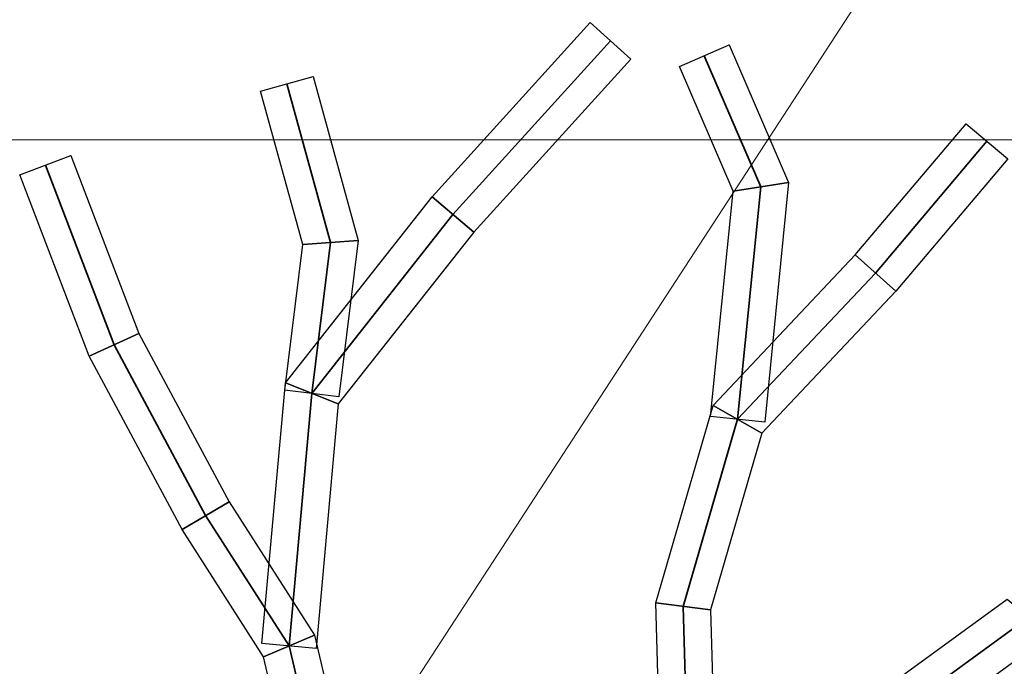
# Model space of a CAD drawing. Header units: millimetres. Extents: x -526411 to -400573, y 47353 to 130199.
# Tile 522 of 543: x -440185 to -437818, y 77171 to 78725. Entities that reach past the tile are written whole.
import ezdxf

# ---------------------------------------------------------------- set-up
doc = ezdxf.new("R2010")
doc.units = ezdxf.units.MM
for name, color, linetype, lineweight in [('01_ALGEMEEN', 7, 'Continuous', 18), ('18_BESTAANDE_CONSTRUCTIE', 7, 'Continuous', 18), ('m-pg-03_AI_dwg', 8, 'Continuous', 18)]:
    doc.layers.add(name, color=color, linetype=linetype, lineweight=lineweight)

# ---------------------------------------------------------------- blocks, each defined once
blk = doc.blocks.new('m-pg-03_AI_dwg_block 2342-641310-3e Verdieping - Percelen telling LI')
at = {"layer": '01_ALGEMEEN', "color": 253, "lineweight": 25, "flags": 128}
blk.add_lwpolyline([(1185.23, -390.8), (1181.06, -373.03), (1186.58, -370.7), (1191.08, -389.92)], close=True, dxfattribs=at)
at = {"layer": '01_ALGEMEEN', "color": 133, "flags": 128}
blk.add_lwpolyline([(1185.23, -390.8), (1181.06, -373.03), (1186.58, -370.7), (1191.08, -389.92)], close=True, dxfattribs=at)
blk = doc.blocks.new('m-pg-03_AI_dwg_block 2343-641311-3e Verdieping - Percelen telling LI')
at = {"layer": '01_ALGEMEEN', "color": 253, "lineweight": 25, "flags": 128}
blk.add_lwpolyline([(1181.06, -373.03), (1172.23, -359.25), (1177.32, -356.26), (1186.58, -370.7)], close=True, dxfattribs=at)
at = {"layer": '01_ALGEMEEN', "color": 133, "flags": 128}
blk.add_lwpolyline([(1181.06, -373.03), (1172.23, -359.25), (1177.32, -356.26), (1186.58, -370.7)], close=True, dxfattribs=at)
blk = doc.blocks.new('m-pg-03_AI_dwg_block 2344-641312-3e Verdieping - Percelen telling LI')
at = {"layer": '01_ALGEMEEN', "color": 253, "lineweight": 25, "flags": 128}
blk.add_lwpolyline([(1172.23, -359.25), (1162.18, -340.5), (1167.56, -338.04), (1177.32, -356.26)], close=True, dxfattribs=at)
at = {"layer": '01_ALGEMEEN', "color": 133, "flags": 128}
blk.add_lwpolyline([(1172.23, -359.25), (1162.18, -340.5), (1167.56, -338.04), (1177.32, -356.26)], close=True, dxfattribs=at)
blk = doc.blocks.new('m-pg-03_AI_dwg_block 2345-641313-3e Verdieping - Percelen telling LI')
at = {"layer": '01_ALGEMEEN', "color": 253, "lineweight": 25, "flags": 128}
blk.add_lwpolyline([(1162.18, -340.5), (1154.68, -320.89), (1160.19, -318.78), (1167.56, -338.04)], close=True, dxfattribs=at)
at = {"layer": '01_ALGEMEEN', "color": 133, "flags": 128}
blk.add_lwpolyline([(1162.18, -340.5), (1154.68, -320.89), (1160.19, -318.78), (1167.56, -338.04)], close=True, dxfattribs=at)
blk = doc.blocks.new('m-pg-03_AI_dwg_block 2346-641314-3e Verdieping - Percelen telling LI')
at = {"layer": '01_ALGEMEEN', "color": 53, "lineweight": 35, "flags": 128}
blk.add_lwpolyline([(1187.52, -425.26), (1189.12, -403.96), (1188.15, -390.36), (1183.82, -371.86), (1174.77, -357.75), (1164.87, -339.27), (1157.44, -319.84)], dxfattribs=at)
blk = doc.blocks.new('m-pg-03_AI_dwg_block 2347-641315-3e Verdieping - Percelen telling LI')
at = {"layer": '01_ALGEMEEN', "color": 253, "lineweight": 25, "flags": 128}
blk.add_lwpolyline([(1180.88, -371.6), (1183.42, -343.39), (1189.13, -345.67), (1186.76, -372.13)], close=True, dxfattribs=at)
at = {"layer": '01_ALGEMEEN', "color": 133, "flags": 128}
blk.add_lwpolyline([(1180.88, -371.6), (1183.42, -343.39), (1189.13, -345.67), (1186.76, -372.13)], close=True, dxfattribs=at)
blk = doc.blocks.new('m-pg-03_AI_dwg_block 2348-641316-3e Verdieping - Percelen telling LI')
at = {"layer": '01_ALGEMEEN', "color": 253, "lineweight": 25, "flags": 128}
blk.add_lwpolyline([(1183.42, -343.39), (1199.31, -323.28), (1203.81, -327.1), (1189.13, -345.67)], close=True, dxfattribs=at)
at = {"layer": '01_ALGEMEEN', "color": 133, "flags": 128}
blk.add_lwpolyline([(1183.42, -343.39), (1199.31, -323.28), (1203.81, -327.1), (1189.13, -345.67)], close=True, dxfattribs=at)
blk = doc.blocks.new('m-pg-03_AI_dwg_block 2349-641317-3e Verdieping - Percelen telling LI')
at = {"layer": '01_ALGEMEEN', "color": 253, "lineweight": 25, "flags": 128}
blk.add_lwpolyline([(1199.31, -323.28), (1216.44, -304.41), (1220.81, -308.37), (1203.81, -327.1)], close=True, dxfattribs=at)
at = {"layer": '01_ALGEMEEN', "color": 133, "flags": 128}
blk.add_lwpolyline([(1199.31, -323.28), (1216.44, -304.41), (1220.81, -308.37), (1203.81, -327.1)], close=True, dxfattribs=at)
blk = doc.blocks.new('m-pg-03_AI_dwg_block 2350-641318-3e Verdieping - Percelen telling LI')
at = {"layer": '01_ALGEMEEN', "color": 53, "lineweight": 35, "flags": 128}
blk.add_lwpolyline([(1183.82, -371.86), (1186.28, -344.53), (1201.56, -325.19), (1218.62, -306.39)], dxfattribs=at)
blk = doc.blocks.new('m-pg-03_AI_dwg_block 2351-641319-3e Verdieping - Percelen telling LI')
at = {"layer": '01_ALGEMEEN', "color": 253, "lineweight": 25, "flags": 128}
blk.add_lwpolyline([(1183.35, -344.17), (1185.31, -328.42), (1191.31, -327.98), (1189.2, -344.89)], close=True, dxfattribs=at)
at = {"layer": '01_ALGEMEEN', "color": 133, "flags": 128}
blk.add_lwpolyline([(1183.35, -344.17), (1185.31, -328.42), (1191.31, -327.98), (1189.2, -344.89)], close=True, dxfattribs=at)
blk = doc.blocks.new('m-pg-03_AI_dwg_block 2352-641320-3e Verdieping - Percelen telling LI')
at = {"layer": '01_ALGEMEEN', "color": 253, "lineweight": 25, "flags": 128}
blk.add_lwpolyline([(1185.31, -328.42), (1180.73, -311.82), (1186.42, -310.25), (1191.31, -327.98)], close=True, dxfattribs=at)
at = {"layer": '01_ALGEMEEN', "color": 133, "flags": 128}
blk.add_lwpolyline([(1185.31, -328.42), (1180.73, -311.82), (1186.42, -310.25), (1191.31, -327.98)], close=True, dxfattribs=at)
blk = doc.blocks.new('m-pg-03_AI_dwg_block 2353-641321-3e Verdieping - Percelen telling LI')
at = {"layer": '01_ALGEMEEN', "color": 53, "lineweight": 35, "flags": 128}
blk.add_lwpolyline([(1186.28, -344.53), (1188.31, -328.2), (1183.57, -311.04)], dxfattribs=at)
blk = doc.blocks.new('m-pg-03_AI_dwg_block 2358-641326-3e Verdieping - Percelen telling LI')
at = {"layer": '01_ALGEMEEN', "color": 253, "lineweight": 25, "flags": 128}
blk.add_lwpolyline([(1224.34, -395.52), (1223.54, -367.21), (1229.46, -367.96), (1230.23, -395.31)], close=True, dxfattribs=at)
at = {"layer": '01_ALGEMEEN', "color": 133, "flags": 128}
blk.add_lwpolyline([(1224.34, -395.52), (1223.54, -367.21), (1229.46, -367.96), (1230.23, -395.31)], close=True, dxfattribs=at)
blk = doc.blocks.new('m-pg-03_AI_dwg_block 2359-641327-3e Verdieping - Percelen telling LI')
at = {"layer": '01_ALGEMEEN', "color": 253, "lineweight": 25, "flags": 128}
blk.add_lwpolyline([(1223.54, -367.21), (1229.75, -345.83), (1235.02, -348.85), (1229.46, -367.96)], close=True, dxfattribs=at)
at = {"layer": '01_ALGEMEEN', "color": 133, "flags": 128}
blk.add_lwpolyline([(1223.54, -367.21), (1229.75, -345.83), (1235.02, -348.85), (1229.46, -367.96)], close=True, dxfattribs=at)
blk = doc.blocks.new('m-pg-03_AI_dwg_block 2360-641328-3e Verdieping - Percelen telling LI')
at = {"layer": '01_ALGEMEEN', "color": 253, "lineweight": 25, "flags": 128}
blk.add_lwpolyline([(1229.75, -345.83), (1245.13, -329.56), (1249.53, -333.49), (1235.02, -348.85)], close=True, dxfattribs=at)
at = {"layer": '01_ALGEMEEN', "color": 133, "flags": 128}
blk.add_lwpolyline([(1229.75, -345.83), (1245.13, -329.56), (1249.53, -333.49), (1235.02, -348.85)], close=True, dxfattribs=at)
blk = doc.blocks.new('m-pg-03_AI_dwg_block 2361-641329-3e Verdieping - Percelen telling LI')
at = {"layer": '01_ALGEMEEN', "color": 253, "lineweight": 25, "flags": 128}
blk.add_lwpolyline([(1245.13, -329.56), (1257.14, -315.36), (1261.64, -319.16), (1249.53, -333.49)], close=True, dxfattribs=at)
at = {"layer": '01_ALGEMEEN', "color": 133, "flags": 128}
blk.add_lwpolyline([(1245.13, -329.56), (1257.14, -315.36), (1261.64, -319.16), (1249.53, -333.49)], close=True, dxfattribs=at)
blk = doc.blocks.new('m-pg-03_AI_dwg_block 2362-641330-3e Verdieping - Percelen telling LI')
at = {"layer": '01_ALGEMEEN', "color": 53, "lineweight": 35, "flags": 128}
blk.add_lwpolyline([(1212.19, -437.32), (1228.41, -419.72), (1227.29, -395.42), (1226.5, -367.59), (1232.38, -347.34), (1247.33, -331.53), (1259.39, -317.26)], dxfattribs=at)
blk = doc.blocks.new('m-pg-03_AI_dwg_block 2363-641331-3e Verdieping - Percelen telling LI')
at = {"layer": '01_ALGEMEEN', "color": 253, "lineweight": 25, "flags": 128}
blk.add_lwpolyline([(1229.45, -347.04), (1231.89, -322.67), (1237.91, -321.73), (1235.32, -347.63)], close=True, dxfattribs=at)
at = {"layer": '01_ALGEMEEN', "color": 133, "flags": 128}
blk.add_lwpolyline([(1229.45, -347.04), (1231.89, -322.67), (1237.91, -321.73), (1235.32, -347.63)], close=True, dxfattribs=at)
blk = doc.blocks.new('m-pg-03_AI_dwg_block 2364-641332-3e Verdieping - Percelen telling LI')
at = {"layer": '01_ALGEMEEN', "color": 253, "lineweight": 25, "flags": 128}
blk.add_lwpolyline([(1231.89, -322.67), (1226.08, -309.17), (1231.49, -306.84), (1237.91, -321.73)], close=True, dxfattribs=at)
at = {"layer": '01_ALGEMEEN', "color": 133, "flags": 128}
blk.add_lwpolyline([(1231.89, -322.67), (1226.08, -309.17), (1231.49, -306.84), (1237.91, -321.73)], close=True, dxfattribs=at)
blk = doc.blocks.new('m-pg-03_AI_dwg_block 2365-641333-3e Verdieping - Percelen telling LI')
at = {"layer": '01_ALGEMEEN', "color": 53, "lineweight": 35, "flags": 128}
blk.add_lwpolyline([(1232.38, -347.34), (1234.9, -322.2), (1228.78, -308.01)], dxfattribs=at)
blk = doc.blocks.new('m-pg-03_AI_dwg_block 2374-641342-3e Verdieping - Percelen telling LI')
at = {"layer": '01_ALGEMEEN', "color": 253, "lineweight": 25, "flags": 128}
blk.add_lwpolyline([(1225.55, -393.03), (1261.58, -366.78), (1266.25, -370.68), (1229.02, -397.8)], close=True, dxfattribs=at)
at = {"layer": '01_ALGEMEEN', "color": 133, "flags": 128}
blk.add_lwpolyline([(1225.55, -393.03), (1261.58, -366.78), (1266.25, -370.68), (1229.02, -397.8)], close=True, dxfattribs=at)
blk = doc.blocks.new('m-pg-03_AI_dwg_block 2376-641344-3e Verdieping - Percelen telling LI')
at = {"layer": '01_ALGEMEEN', "color": 53, "lineweight": 35, "flags": 128}
blk.add_lwpolyline([(1227.29, -395.42), (1263.91, -368.73), (1283.31, -328.61)], dxfattribs=at)
blk = doc.blocks.new('m-pg-03_AI_dwg_block 2239-641516-3e Verdieping - Percelen telling LI')
for name in ['m-pg-03_AI_dwg_block 2349-641317-3e Verdieping - Percelen telling LI', 'm-pg-03_AI_dwg_block 2350-641318-3e Verdieping - Percelen telling LI', 'm-pg-03_AI_dwg_block 2364-641332-3e Verdieping - Percelen telling LI', 'm-pg-03_AI_dwg_block 2365-641333-3e Verdieping - Percelen telling LI', 'm-pg-03_AI_dwg_block 2352-641320-3e Verdieping - Percelen telling LI', 'm-pg-03_AI_dwg_block 2353-641321-3e Verdieping - Percelen telling LI', 'm-pg-03_AI_dwg_block 2361-641329-3e Verdieping - Percelen telling LI', 'm-pg-03_AI_dwg_block 2362-641330-3e Verdieping - Percelen telling LI', 'm-pg-03_AI_dwg_block 2345-641313-3e Verdieping - Percelen telling LI', 'm-pg-03_AI_dwg_block 2346-641314-3e Verdieping - Percelen telling LI', 'm-pg-03_AI_dwg_block 2363-641331-3e Verdieping - Percelen telling LI', 'm-pg-03_AI_dwg_block 2348-641316-3e Verdieping - Percelen telling LI', 'm-pg-03_AI_dwg_block 2351-641319-3e Verdieping - Percelen telling LI', 'm-pg-03_AI_dwg_block 2376-641344-3e Verdieping - Percelen telling LI', 'm-pg-03_AI_dwg_block 2360-641328-3e Verdieping - Percelen telling LI', 'm-pg-03_AI_dwg_block 2344-641312-3e Verdieping - Percelen telling LI', 'm-pg-03_AI_dwg_block 2347-641315-3e Verdieping - Percelen telling LI', 'm-pg-03_AI_dwg_block 2359-641327-3e Verdieping - Percelen telling LI', 'm-pg-03_AI_dwg_block 2343-641311-3e Verdieping - Percelen telling LI', 'm-pg-03_AI_dwg_block 2358-641326-3e Verdieping - Percelen telling LI', 'm-pg-03_AI_dwg_block 2374-641342-3e Verdieping - Percelen telling LI', 'm-pg-03_AI_dwg_block 2342-641310-3e Verdieping - Percelen telling LI']:
    blk.add_blockref(name, (0, 0))
blk = doc.blocks.new('m-pg-03_AI_dwg_block 2548-641517-3e Verdieping - Percelen telling LI')
at = {"layer": '01_ALGEMEEN', "color": 133}
for points in [[(1255.65, -286.37), (1255.65, -286.37), (1015.34, -655.05), (1015.34, -655.05)], [(1015.34, -655.05), (1015.34, -655.05), (1255.65, -286.37), (1255.65, -286.37)]]:
    blk.add_open_spline(points, degree=3, dxfattribs=at)
blk = doc.blocks.new('m-pg-03_AI_dwg_block 4714-643682-3e Verdieping - Percelen telling LI')
at = {"layer": '18_BESTAANDE_CONSTRUCTIE', "color": 9, "lineweight": 9}
blk.add_line((-285.22, -317.09), (1783.88, -317.09), dxfattribs=at)
blk = doc.blocks.new('m-pg-03_AI_dwg_block 4640-643795-3e Verdieping - Percelen telling LI')
blk.add_blockref('m-pg-03_AI_dwg_block 4714-643682-3e Verdieping - Percelen telling LI', (0, 0))
blk = doc.blocks.new('m-pg-03_AI_dwg_block 4827-643796-3e Verdieping - Percelen telling LI')
at = {"layer": '18_BESTAANDE_CONSTRUCTIE', "color": 133}
blk.add_open_spline([(1348.78, -470.71), (1348.78, -352.92), (1253.29, -257.43), (1135.5, -257.43)], degree=3, dxfattribs=at)
blk = doc.blocks.new('m-pg-03_AI_dwg_block 4828-643797-3e Verdieping - Percelen telling LI')
at = {"layer": '18_BESTAANDE_CONSTRUCTIE', "color": 133}
blk.add_open_spline([(1355.54, -470.71), (1355.54, -349.19), (1257.02, -250.67), (1135.5, -250.67)], degree=3, dxfattribs=at)
blk = doc.blocks.new('m-pg-03_AI_dwg-638970-3e Verdieping - Percelen telling LI')
for name in ['m-pg-03_AI_dwg_block 4640-643795-3e Verdieping - Percelen telling LI', 'm-pg-03_AI_dwg_block 2548-641517-3e Verdieping - Percelen telling LI', 'm-pg-03_AI_dwg_block 4828-643797-3e Verdieping - Percelen telling LI', 'm-pg-03_AI_dwg_block 4827-643796-3e Verdieping - Percelen telling LI', 'm-pg-03_AI_dwg_block 2239-641516-3e Verdieping - Percelen telling LI']:
    blk.add_blockref(name, (0, 0))

msp = doc.modelspace()

# ---------------------------------------------------------------- block references
at = {"layer": 'm-pg-03_AI_dwg', "color": 133, "xscale": 22.2068924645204, "yscale": 22.2068924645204, "zscale": 22.2068924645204}
msp.add_blockref('m-pg-03_AI_dwg-638970-3e Verdieping - Percelen telling LI', (-465826.5, 85478), dxfattribs=at)

doc.saveas('drawing.dxf')
